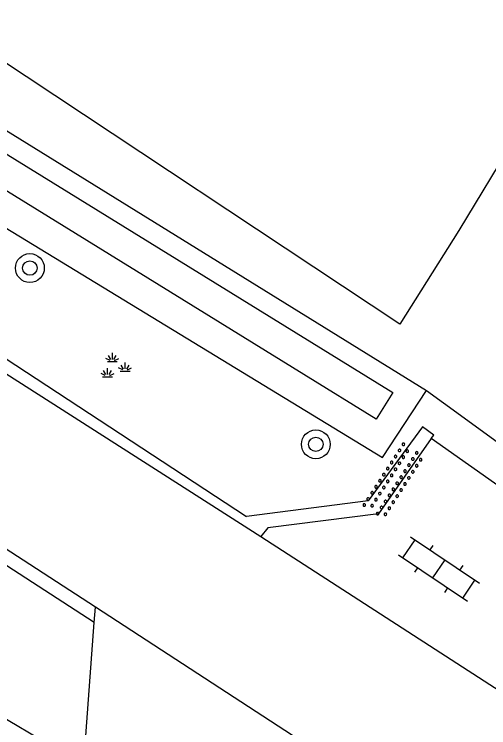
# Model space of a CAD drawing. Extents: x 133000 to 136000, y 400500 to 403500.
# Drawn here: x 135551.63 to 135564.77, y 402548.38 to 402568.15 of the extents above; entities that cross this region are included whole.
import ezdxf

# ---------------------------------------------------------------- set-up
doc = ezdxf.new("R2010")
doc.units = 0
for name, color, linetype in [('gg-afsc-hekwerk', 7, 'Continuous'), ('gg-knt-verharding', 7, 'Continuous'), ('gg-kntw-bovenkant insteek waterloop', 7, 'Continuous'), ('gg-kntw-waterlijn', 7, 'Continuous'), ('gt-grn-groengrens', 7, 'Continuous'), ('gt-grn-weggrens', 7, 'Continuous'), ('gt-symb-boom', 7, 'Continuous'), ('gt-symb-groenvak', 7, 'Continuous'), ('gt-symb-klinker verharding', 7, 'Continuous'), ('gt-symb-overige verharding', 7, 'Continuous')]:
    doc.layers.add(name, color=color, linetype=linetype)

# ---------------------------------------------------------------- blocks, each defined once
blk = doc.blocks.new('gt0-KL1')
at = {"layer": 'gt-symb-klinker verharding'}
for p, q in [((-0.5, 0.3), (-0.5, 0.45)), ((0.5, 0.3), (0.5, 0.45)), ((-1.15, 0.3), (1.15, 0.3)), ((-1, -0.3), (-1, 0.3)), ((0, -0.3), (0, 0.3)), ((1, -0.3), (1, 0.3)), ((-1.15, -0.3), (1.15, -0.3)), ((-0.5, -0.45), (-0.5, -0.3)), ((0.5, -0.45), (0.5, -0.3))]:
    blk.add_line(p, q, dxfattribs=at)
blk = doc.blocks.new('gt0-OVH')
at = {"layer": 'gt-symb-overige verharding'}
for points in [[(-0.972, 0.298), (-0.967, 0.308), (-0.965, 0.319), (-0.966, 0.33), (-0.971, 0.34), (-0.978, 0.348), (-0.988, 0.353), (-0.999, 0.355), (-1.01, 0.354), (-1.02, 0.349), (-1.028, 0.342), (-1.033, 0.332), (-1.035, 0.321), (-1.034, 0.31), (-1.029, 0.3), (-1.022, 0.292), (-1.012, 0.287), (-1.001, 0.285), (-0.99, 0.286), (-0.98, 0.291)], [(-0.772, 0.298), (-0.767, 0.308), (-0.765, 0.319), (-0.766, 0.33), (-0.771, 0.34), (-0.778, 0.348), (-0.788, 0.353), (-0.799, 0.355), (-0.81, 0.354), (-0.82, 0.349), (-0.828, 0.342), (-0.833, 0.332), (-0.835, 0.321), (-0.834, 0.31), (-0.829, 0.3), (-0.822, 0.292), (-0.812, 0.287), (-0.801, 0.285), (-0.79, 0.286), (-0.78, 0.291)], [(-0.572, 0.298), (-0.567, 0.308), (-0.565, 0.319), (-0.566, 0.33), (-0.571, 0.34), (-0.578, 0.348), (-0.588, 0.353), (-0.599, 0.355), (-0.61, 0.354), (-0.62, 0.349), (-0.628, 0.342), (-0.633, 0.332), (-0.635, 0.321), (-0.634, 0.31), (-0.629, 0.3), (-0.622, 0.292), (-0.612, 0.287), (-0.601, 0.285), (-0.59, 0.286), (-0.58, 0.291)], [(-0.372, 0.298), (-0.367, 0.308), (-0.365, 0.319), (-0.366, 0.33), (-0.371, 0.34), (-0.378, 0.348), (-0.388, 0.353), (-0.399, 0.355), (-0.41, 0.354), (-0.42, 0.349), (-0.428, 0.342), (-0.433, 0.332), (-0.435, 0.321), (-0.434, 0.31), (-0.429, 0.3), (-0.422, 0.292), (-0.412, 0.287), (-0.401, 0.285), (-0.39, 0.286), (-0.38, 0.291)], [(-0.172, 0.298), (-0.167, 0.308), (-0.165, 0.319), (-0.166, 0.33), (-0.171, 0.34), (-0.178, 0.348), (-0.188, 0.353), (-0.199, 0.355), (-0.21, 0.354), (-0.22, 0.349), (-0.228, 0.342), (-0.233, 0.332), (-0.235, 0.321), (-0.234, 0.31), (-0.229, 0.3), (-0.222, 0.292), (-0.212, 0.287), (-0.201, 0.285), (-0.19, 0.286), (-0.18, 0.291)], [(0.028, 0.298), (0.033, 0.308), (0.035, 0.319), (0.034, 0.33), (0.029, 0.34), (0.022, 0.348), (0.012, 0.353), (0.001, 0.355), (-0.01, 0.354), (-0.02, 0.349), (-0.028, 0.342), (-0.033, 0.332), (-0.035, 0.321), (-0.034, 0.31), (-0.029, 0.3), (-0.022, 0.292), (-0.012, 0.287), (-0.001, 0.285), (0.01, 0.286), (0.02, 0.291)], [(0.228, 0.298), (0.233, 0.308), (0.235, 0.319), (0.234, 0.33), (0.229, 0.34), (0.222, 0.348), (0.212, 0.353), (0.201, 0.355), (0.19, 0.354), (0.18, 0.349), (0.172, 0.342), (0.167, 0.332), (0.165, 0.321), (0.166, 0.31), (0.171, 0.3), (0.178, 0.292), (0.188, 0.287), (0.199, 0.285), (0.21, 0.286), (0.22, 0.291)], [(0.428, 0.298), (0.433, 0.308), (0.435, 0.319), (0.434, 0.33), (0.429, 0.34), (0.422, 0.348), (0.412, 0.353), (0.401, 0.355), (0.39, 0.354), (0.38, 0.349), (0.372, 0.342), (0.367, 0.332), (0.365, 0.321), (0.366, 0.31), (0.371, 0.3), (0.378, 0.292), (0.388, 0.287), (0.399, 0.285), (0.41, 0.286), (0.42, 0.291)], [(0.628, 0.298), (0.633, 0.308), (0.635, 0.319), (0.634, 0.33), (0.629, 0.34), (0.622, 0.348), (0.612, 0.353), (0.601, 0.355), (0.59, 0.354), (0.58, 0.349), (0.572, 0.342), (0.567, 0.332), (0.565, 0.321), (0.566, 0.31), (0.571, 0.3), (0.578, 0.292), (0.588, 0.287), (0.599, 0.285), (0.61, 0.286), (0.62, 0.291)], [(0.828, 0.298), (0.833, 0.308), (0.835, 0.319), (0.834, 0.33), (0.829, 0.34), (0.822, 0.348), (0.812, 0.353), (0.801, 0.355), (0.79, 0.354), (0.78, 0.349), (0.772, 0.342), (0.767, 0.332), (0.765, 0.321), (0.766, 0.31), (0.771, 0.3), (0.778, 0.292), (0.788, 0.287), (0.799, 0.285), (0.81, 0.286), (0.82, 0.291)], [(1.028, 0.298), (1.033, 0.308), (1.035, 0.319), (1.034, 0.33), (1.029, 0.34), (1.022, 0.348), (1.012, 0.353), (1.001, 0.355), (0.99, 0.354), (0.98, 0.349), (0.972, 0.342), (0.967, 0.332), (0.965, 0.321), (0.966, 0.31), (0.971, 0.3), (0.978, 0.292), (0.988, 0.287), (0.999, 0.285), (1.01, 0.286), (1.02, 0.291)], [(-0.872, 0.106), (-0.867, 0.116), (-0.865, 0.126), (-0.866, 0.137), (-0.871, 0.147), (-0.878, 0.156), (-0.888, 0.161), (-0.899, 0.163), (-0.91, 0.162), (-0.92, 0.157), (-0.928, 0.15), (-0.933, 0.14), (-0.935, 0.129), (-0.934, 0.118), (-0.929, 0.108), (-0.922, 0.1), (-0.912, 0.095), (-0.901, 0.092), (-0.89, 0.094), (-0.88, 0.098)], [(-0.672, 0.106), (-0.667, 0.116), (-0.665, 0.126), (-0.666, 0.137), (-0.671, 0.147), (-0.678, 0.156), (-0.688, 0.161), (-0.699, 0.163), (-0.71, 0.162), (-0.72, 0.157), (-0.728, 0.15), (-0.733, 0.14), (-0.735, 0.129), (-0.734, 0.118), (-0.729, 0.108), (-0.722, 0.1), (-0.712, 0.095), (-0.701, 0.092), (-0.69, 0.094), (-0.68, 0.098)], [(-0.472, 0.106), (-0.467, 0.116), (-0.465, 0.126), (-0.466, 0.137), (-0.471, 0.147), (-0.478, 0.156), (-0.488, 0.161), (-0.499, 0.163), (-0.51, 0.162), (-0.52, 0.157), (-0.528, 0.15), (-0.533, 0.14), (-0.535, 0.129), (-0.534, 0.118), (-0.529, 0.108), (-0.522, 0.1), (-0.512, 0.095), (-0.501, 0.092), (-0.49, 0.094), (-0.48, 0.098)], [(-0.272, 0.106), (-0.267, 0.116), (-0.265, 0.126), (-0.266, 0.137), (-0.271, 0.147), (-0.278, 0.156), (-0.288, 0.161), (-0.299, 0.163), (-0.31, 0.162), (-0.32, 0.157), (-0.328, 0.15), (-0.333, 0.14), (-0.335, 0.129), (-0.334, 0.118), (-0.329, 0.108), (-0.322, 0.1), (-0.312, 0.095), (-0.301, 0.092), (-0.29, 0.094), (-0.28, 0.098)], [(-0.072, 0.106), (-0.067, 0.116), (-0.065, 0.126), (-0.066, 0.137), (-0.071, 0.147), (-0.078, 0.156), (-0.088, 0.161), (-0.099, 0.163), (-0.11, 0.162), (-0.12, 0.157), (-0.128, 0.15), (-0.133, 0.14), (-0.135, 0.129), (-0.134, 0.118), (-0.129, 0.108), (-0.122, 0.1), (-0.112, 0.095), (-0.101, 0.092), (-0.09, 0.094), (-0.08, 0.098)], [(0.128, 0.106), (0.133, 0.116), (0.135, 0.126), (0.134, 0.137), (0.129, 0.147), (0.122, 0.156), (0.112, 0.161), (0.101, 0.163), (0.09, 0.162), (0.08, 0.157), (0.072, 0.15), (0.067, 0.14), (0.065, 0.129), (0.066, 0.118), (0.071, 0.108), (0.078, 0.1), (0.088, 0.095), (0.099, 0.092), (0.11, 0.094), (0.12, 0.098)], [(0.328, 0.106), (0.333, 0.116), (0.335, 0.126), (0.334, 0.137), (0.329, 0.147), (0.322, 0.156), (0.312, 0.161), (0.301, 0.163), (0.29, 0.162), (0.28, 0.157), (0.272, 0.15), (0.267, 0.14), (0.265, 0.129), (0.266, 0.118), (0.271, 0.108), (0.278, 0.1), (0.288, 0.095), (0.299, 0.092), (0.31, 0.094), (0.32, 0.098)], [(0.528, 0.106), (0.533, 0.116), (0.535, 0.126), (0.534, 0.137), (0.529, 0.147), (0.522, 0.156), (0.512, 0.161), (0.501, 0.163), (0.49, 0.162), (0.48, 0.157), (0.472, 0.15), (0.467, 0.14), (0.465, 0.129), (0.466, 0.118), (0.471, 0.108), (0.478, 0.1), (0.488, 0.095), (0.499, 0.092), (0.51, 0.094), (0.52, 0.098)], [(0.728, 0.106), (0.733, 0.116), (0.735, 0.126), (0.734, 0.137), (0.729, 0.147), (0.722, 0.156), (0.712, 0.161), (0.701, 0.163), (0.69, 0.162), (0.68, 0.157), (0.672, 0.15), (0.667, 0.14), (0.665, 0.129), (0.666, 0.118), (0.671, 0.108), (0.678, 0.1), (0.688, 0.095), (0.699, 0.092), (0.71, 0.094), (0.72, 0.098)], [(0.928, 0.106), (0.933, 0.116), (0.935, 0.126), (0.934, 0.137), (0.929, 0.147), (0.922, 0.156), (0.912, 0.161), (0.901, 0.163), (0.89, 0.162), (0.88, 0.157), (0.872, 0.15), (0.867, 0.14), (0.865, 0.129), (0.866, 0.118), (0.871, 0.108), (0.878, 0.1), (0.888, 0.095), (0.899, 0.092), (0.91, 0.094), (0.92, 0.098)], [(-0.972, -0.142), (-0.967, -0.132), (-0.965, -0.121), (-0.966, -0.11), (-0.971, -0.1), (-0.978, -0.092), (-0.988, -0.087), (-0.999, -0.085), (-1.01, -0.086), (-1.02, -0.091), (-1.028, -0.098), (-1.033, -0.108), (-1.035, -0.119), (-1.034, -0.13), (-1.029, -0.14), (-1.022, -0.148), (-1.012, -0.153), (-1.001, -0.155), (-0.99, -0.154), (-0.98, -0.149)], [(-0.772, -0.142), (-0.767, -0.132), (-0.765, -0.121), (-0.766, -0.11), (-0.771, -0.1), (-0.778, -0.092), (-0.788, -0.087), (-0.799, -0.085), (-0.81, -0.086), (-0.82, -0.091), (-0.828, -0.098), (-0.833, -0.108), (-0.835, -0.119), (-0.834, -0.13), (-0.829, -0.14), (-0.822, -0.148), (-0.812, -0.153), (-0.801, -0.155), (-0.79, -0.154), (-0.78, -0.149)], [(-0.572, -0.142), (-0.567, -0.132), (-0.565, -0.121), (-0.566, -0.11), (-0.571, -0.1), (-0.578, -0.092), (-0.588, -0.087), (-0.599, -0.085), (-0.61, -0.086), (-0.62, -0.091), (-0.628, -0.098), (-0.633, -0.108), (-0.635, -0.119), (-0.634, -0.13), (-0.629, -0.14), (-0.622, -0.148), (-0.612, -0.153), (-0.601, -0.155), (-0.59, -0.154), (-0.58, -0.149)], [(-0.372, -0.142), (-0.367, -0.132), (-0.365, -0.121), (-0.366, -0.11), (-0.371, -0.1), (-0.378, -0.092), (-0.388, -0.087), (-0.399, -0.085), (-0.41, -0.086), (-0.42, -0.091), (-0.428, -0.098), (-0.433, -0.108), (-0.435, -0.119), (-0.434, -0.13), (-0.429, -0.14), (-0.422, -0.148), (-0.412, -0.153), (-0.401, -0.155), (-0.39, -0.154), (-0.38, -0.149)], [(-0.172, -0.142), (-0.167, -0.132), (-0.165, -0.121), (-0.166, -0.11), (-0.171, -0.1), (-0.178, -0.092), (-0.188, -0.087), (-0.199, -0.085), (-0.21, -0.086), (-0.22, -0.091), (-0.228, -0.098), (-0.233, -0.108), (-0.235, -0.119), (-0.234, -0.13), (-0.229, -0.14), (-0.222, -0.148), (-0.212, -0.153), (-0.201, -0.155), (-0.19, -0.154), (-0.18, -0.149)], [(0.028, -0.142), (0.033, -0.132), (0.035, -0.121), (0.034, -0.11), (0.029, -0.1), (0.022, -0.092), (0.012, -0.087), (0.001, -0.085), (-0.01, -0.086), (-0.02, -0.091), (-0.028, -0.098), (-0.033, -0.108), (-0.035, -0.119), (-0.034, -0.13), (-0.029, -0.14), (-0.022, -0.148), (-0.012, -0.153), (-0.001, -0.155), (0.01, -0.154), (0.02, -0.149)], [(0.228, -0.142), (0.233, -0.132), (0.235, -0.121), (0.234, -0.11), (0.229, -0.1), (0.222, -0.092), (0.212, -0.087), (0.201, -0.085), (0.19, -0.086), (0.18, -0.091), (0.172, -0.098), (0.167, -0.108), (0.165, -0.119), (0.166, -0.13), (0.171, -0.14), (0.178, -0.148), (0.188, -0.153), (0.199, -0.155), (0.21, -0.154), (0.22, -0.149)], [(0.428, -0.142), (0.433, -0.132), (0.435, -0.121), (0.434, -0.11), (0.429, -0.1), (0.422, -0.092), (0.412, -0.087), (0.401, -0.085), (0.39, -0.086), (0.38, -0.091), (0.372, -0.098), (0.367, -0.108), (0.365, -0.119), (0.366, -0.13), (0.371, -0.14), (0.378, -0.148), (0.388, -0.153), (0.399, -0.155), (0.41, -0.154), (0.42, -0.149)], [(0.628, -0.142), (0.633, -0.132), (0.635, -0.121), (0.634, -0.11), (0.629, -0.1), (0.622, -0.092), (0.612, -0.087), (0.601, -0.085), (0.59, -0.086), (0.58, -0.091), (0.572, -0.098), (0.567, -0.108), (0.565, -0.119), (0.566, -0.13), (0.571, -0.14), (0.578, -0.148), (0.588, -0.153), (0.599, -0.155), (0.61, -0.154), (0.62, -0.149)], [(0.828, -0.142), (0.833, -0.132), (0.835, -0.121), (0.834, -0.11), (0.829, -0.1), (0.822, -0.092), (0.812, -0.087), (0.801, -0.085), (0.79, -0.086), (0.78, -0.091), (0.772, -0.098), (0.767, -0.108), (0.765, -0.119), (0.766, -0.13), (0.771, -0.14), (0.778, -0.148), (0.788, -0.153), (0.799, -0.155), (0.81, -0.154), (0.82, -0.149)], [(1.028, -0.142), (1.033, -0.132), (1.035, -0.121), (1.034, -0.11), (1.029, -0.1), (1.022, -0.092), (1.012, -0.087), (1.001, -0.085), (0.99, -0.086), (0.98, -0.091), (0.972, -0.098), (0.967, -0.108), (0.965, -0.119), (0.966, -0.13), (0.971, -0.14), (0.978, -0.148), (0.988, -0.153), (0.999, -0.155), (1.01, -0.154), (1.02, -0.149)], [(-0.872, -0.334), (-0.867, -0.324), (-0.865, -0.314), (-0.866, -0.303), (-0.871, -0.293), (-0.878, -0.284), (-0.888, -0.279), (-0.899, -0.277), (-0.91, -0.278), (-0.92, -0.283), (-0.928, -0.29), (-0.933, -0.3), (-0.935, -0.311), (-0.934, -0.322), (-0.929, -0.332), (-0.922, -0.34), (-0.912, -0.345), (-0.901, -0.348), (-0.89, -0.346), (-0.88, -0.342)], [(-0.672, -0.334), (-0.667, -0.324), (-0.665, -0.314), (-0.666, -0.303), (-0.671, -0.293), (-0.678, -0.284), (-0.688, -0.279), (-0.699, -0.277), (-0.71, -0.278), (-0.72, -0.283), (-0.728, -0.29), (-0.733, -0.3), (-0.735, -0.311), (-0.734, -0.322), (-0.729, -0.332), (-0.722, -0.34), (-0.712, -0.345), (-0.701, -0.348), (-0.69, -0.346), (-0.68, -0.342)], [(-0.472, -0.334), (-0.467, -0.324), (-0.465, -0.314), (-0.466, -0.303), (-0.471, -0.293), (-0.478, -0.284), (-0.488, -0.279), (-0.499, -0.277), (-0.51, -0.278), (-0.52, -0.283), (-0.528, -0.29), (-0.533, -0.3), (-0.535, -0.311), (-0.534, -0.322), (-0.529, -0.332), (-0.522, -0.34), (-0.512, -0.345), (-0.501, -0.348), (-0.49, -0.346), (-0.48, -0.342)], [(-0.272, -0.334), (-0.267, -0.324), (-0.265, -0.314), (-0.266, -0.303), (-0.271, -0.293), (-0.278, -0.284), (-0.288, -0.279), (-0.299, -0.277), (-0.31, -0.278), (-0.32, -0.283), (-0.328, -0.29), (-0.333, -0.3), (-0.335, -0.311), (-0.334, -0.322), (-0.329, -0.332), (-0.322, -0.34), (-0.312, -0.345), (-0.301, -0.348), (-0.29, -0.346), (-0.28, -0.342)], [(-0.072, -0.334), (-0.067, -0.324), (-0.065, -0.314), (-0.066, -0.303), (-0.071, -0.293), (-0.078, -0.284), (-0.088, -0.279), (-0.099, -0.277), (-0.11, -0.278), (-0.12, -0.283), (-0.128, -0.29), (-0.133, -0.3), (-0.135, -0.311), (-0.134, -0.322), (-0.129, -0.332), (-0.122, -0.34), (-0.112, -0.345), (-0.101, -0.348), (-0.09, -0.346), (-0.08, -0.342)], [(0.128, -0.334), (0.133, -0.324), (0.135, -0.314), (0.134, -0.303), (0.129, -0.293), (0.122, -0.284), (0.112, -0.279), (0.101, -0.277), (0.09, -0.278), (0.08, -0.283), (0.072, -0.29), (0.067, -0.3), (0.065, -0.311), (0.066, -0.322), (0.071, -0.332), (0.078, -0.34), (0.088, -0.345), (0.099, -0.348), (0.11, -0.346), (0.12, -0.342)], [(0.328, -0.334), (0.333, -0.324), (0.335, -0.314), (0.334, -0.303), (0.329, -0.293), (0.322, -0.284), (0.312, -0.279), (0.301, -0.277), (0.29, -0.278), (0.28, -0.283), (0.272, -0.29), (0.267, -0.3), (0.265, -0.311), (0.266, -0.322), (0.271, -0.332), (0.278, -0.34), (0.288, -0.345), (0.299, -0.348), (0.31, -0.346), (0.32, -0.342)], [(0.528, -0.334), (0.533, -0.324), (0.535, -0.314), (0.534, -0.303), (0.529, -0.293), (0.522, -0.284), (0.512, -0.279), (0.501, -0.277), (0.49, -0.278), (0.48, -0.283), (0.472, -0.29), (0.467, -0.3), (0.465, -0.311), (0.466, -0.322), (0.471, -0.332), (0.478, -0.34), (0.488, -0.345), (0.499, -0.348), (0.51, -0.346), (0.52, -0.342)], [(0.728, -0.334), (0.733, -0.324), (0.735, -0.314), (0.734, -0.303), (0.729, -0.293), (0.722, -0.284), (0.712, -0.279), (0.701, -0.277), (0.69, -0.278), (0.68, -0.283), (0.672, -0.29), (0.667, -0.3), (0.665, -0.311), (0.666, -0.322), (0.671, -0.332), (0.678, -0.34), (0.688, -0.345), (0.699, -0.348), (0.71, -0.346), (0.72, -0.342)], [(0.928, -0.334), (0.933, -0.324), (0.935, -0.314), (0.934, -0.303), (0.929, -0.293), (0.922, -0.284), (0.912, -0.279), (0.901, -0.277), (0.89, -0.278), (0.88, -0.283), (0.872, -0.29), (0.867, -0.3), (0.865, -0.311), (0.866, -0.322), (0.871, -0.332), (0.878, -0.34), (0.888, -0.345), (0.899, -0.348), (0.91, -0.346), (0.92, -0.342)]]:
    blk.add_lwpolyline(points, close=True, dxfattribs=at)
blk = doc.blocks.new('gt0-BOOM')
at = {"layer": 'gt-symb-boom'}
for radius in [0.4, 0.2]:
    blk.add_circle((0, 0), radius, dxfattribs=at)
blk = doc.blocks.new('gt0-GRVAK')
at = {"layer": 'gt-symb-groenvak'}
for p, q in [((-0.11, 0.189), (-0.228, 0.24)), ((-0.091, 0.211), (-0.156, 0.322)), ((-0.047, 0.214), (-0.047, 0.393)), ((-0.004, 0.211), (0.061, 0.322)), ((0.015, 0.189), (0.133, 0.24)), ((-0.182, 0.153), (0.088, 0.153)), ((0.262, -0.052), (0.197, 0.059)), ((0.305, -0.049), (0.305, 0.13)), ((0.349, -0.052), (0.414, 0.059)), ((-0.245, -0.228), (-0.363, -0.177)), ((-0.226, -0.206), (-0.291, -0.095)), ((-0.183, -0.203), (-0.183, -0.024)), ((-0.139, -0.206), (-0.074, -0.095)), ((-0.12, -0.228), (-0.002, -0.177)), ((0.243, -0.074), (0.125, -0.023)), ((0.17, -0.11), (0.441, -0.11)), ((0.368, -0.074), (0.486, -0.023)), ((-0.318, -0.264), (-0.047, -0.264))]:
    blk.add_line(p, q, dxfattribs=at)

msp = doc.modelspace()

# ---------------------------------------------------------------- linework, layer by layer
at = {"layer": 'gg-afsc-hekwerk'}
for p, q in [((135562.306, 402559.566), (135539.323, 402574.799)), ((135562.306, 402559.566), (135539.323, 402574.799)), ((135563.944, 402562.163), (135562.306, 402559.566)), ((135563.944, 402562.163), (135562.306, 402559.566))]:
    msp.add_line(p, q, dxfattribs=at)
msp.add_lwpolyline([(135552.98, 402595.511), (135575.812, 402581.525), (135570.52, 402572.717), (135570.818, 402571.147), (135570.181, 402570.126), (135568.567, 402569.818), (135563.944, 402562.163)], dxfattribs=at)
msp.add_lwpolyline([(135552.98, 402595.511), (135575.812, 402581.525), (135570.52, 402572.717), (135570.818, 402571.147), (135570.181, 402570.126), (135568.567, 402569.818), (135563.944, 402562.163)], dxfattribs=at)
at = {"layer": 'gg-knt-verharding'}
for p, q in [((135553.876, 402551.719), (135530.514, 402566.89)), ((135566.408, 402554.113), (135563.181, 402556.398)), ((135558.461, 402553.681), (135566.156, 402548.706)), ((135553.845, 402551.297), (135553.876, 402551.719)), ((135562.508, 402546.113), (135553.876, 402551.719)), ((135553.554, 402547.353), (135553.845, 402551.297))]:
    msp.add_line(p, q, dxfattribs=at)
for points in [[(135498.211, 402594.308), (135504.574, 402589.59), (135515.779, 402581.912), (135527.071, 402574.484), (135538.621, 402566.933), (135549.625, 402559.766), (135558.066, 402554.237)], [(135497.95, 402593.968), (135504.299, 402589.346), (135515.548, 402581.693), (135526.906, 402574.169), (135549.368, 402559.494), (135558.461, 402553.681)], [(135553.845, 402551.297), (135541.271, 402559.45), (135530.184, 402566.682)], [(135563.181, 402556.398), (135563.248, 402556.49), (135562.933, 402556.721), (135561.428, 402554.67), (135558.066, 402554.237)], [(135563.181, 402556.398), (135561.714, 402554.306), (135558.657, 402553.921), (135558.461, 402553.681)]]:
    msp.add_lwpolyline(points, dxfattribs=at)
at = {"layer": 'gg-kntw-bovenkant insteek waterloop'}
for points in [[(135471.108, 402624.088), (135469.894, 402622.529), (135478.449, 402615.986), (135489.984, 402608.215), (135498.65, 402601.436), (135503.21, 402596.754), (135505.82, 402593.16), (135509.598, 402588.182), (135513.037, 402585.403), (135522.543, 402579.83), (135561.83, 402555.868), (135563.052, 402557.728)], [(135527.02, 402579.92), (135536.589, 402574.116), (135563.052, 402557.728)]]:
    msp.add_lwpolyline(points, dxfattribs=at)
at = {"layer": 'gg-kntw-waterlijn'}
msp.add_lwpolyline([(135471.279, 402623.275), (135484.97, 402613.034), (135491.965, 402608.48), (135497.853, 402603.988), (135500.569, 402601.595), (135504.449, 402597.657), (135510.407, 402589.352), (135542.977, 402569.496), (135562.112, 402557.675), (135561.653, 402556.931), (135509.867, 402588.924), (135503.409, 402597.754), (135498.856, 402602.161), (135491.382, 402607.941), (135482.077, 402614.155), (135470.738, 402622.684), (135471.279, 402623.275)], dxfattribs=at)
at = {"layer": 'gt-grn-groengrens'}
for p, q in [((135563.052, 402557.728), (135563.994, 402557.04)), ((135553.554, 402547.353), (135546.489, 402551.496))]:
    msp.add_line(p, q, dxfattribs=at)
at = {"layer": 'gt-grn-weggrens'}
msp.add_line((135563.994, 402557.04), (135566.652, 402555.101), dxfattribs=at)

# ---------------------------------------------------------------- block references
at = {"layer": 'gt-symb-boom'}
for p in [(135552.062, 402561.119), (135559.982, 402556.235)]:
    msp.add_blockref('gt0-BOOM', p, dxfattribs=at)
at = {"layer": 'gt-symb-groenvak'}
msp.add_blockref('gt0-GRVAK', (135554.395, 402558.373), dxfattribs=at)
at = {"layer": 'gt-symb-klinker verharding', "rotation": -33.99203971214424}
msp.add_blockref('gt0-KL1', (135563.393, 402552.783), dxfattribs=at)
at = {"layer": 'gt-symb-overige verharding', "rotation": 57.199399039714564}
msp.add_blockref('gt0-OVH', (135562.135, 402555.221), dxfattribs=at)

doc.saveas('drawing.dxf')
